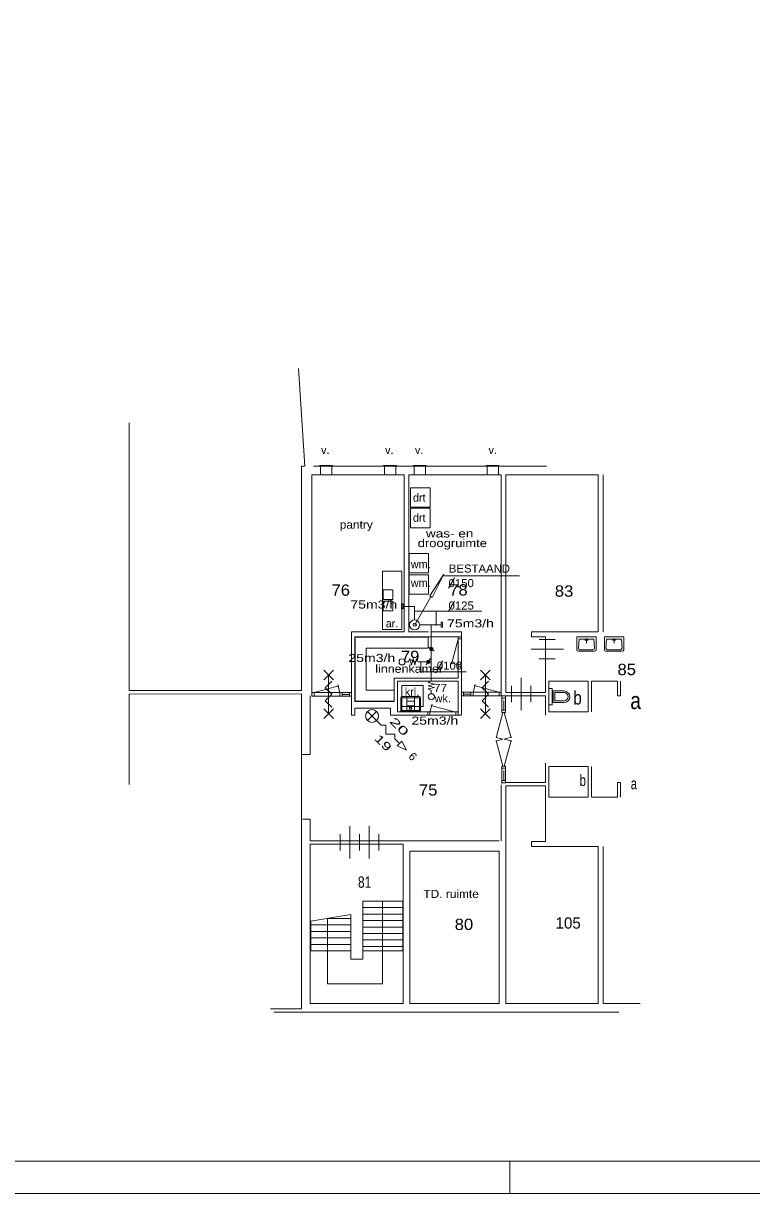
# Model space of a CAD drawing. Extents: x 295824 to 414724, y 24924 to 109024.
# Drawn here: x 336685 to 359197, y 24924 to 61087 of the extents above; entities that cross this region are included whole.
import ezdxf
from ezdxf.enums import TextEntityAlignment as Align

# ---------------------------------------------------------------- set-up
doc = ezdxf.new("R2010")
doc.units = 0
doc.header["$LTSCALE"] = 100
doc.linetypes.add('MEDIUM_DASHED', pattern=[4.5, 3, -1.5])
for name, color, linetype, lineweight in [('1', 7, 'Continuous', 13), ('24', 7, 'Continuous', 13), ('61', 7, 'Continuous', 13)]:
    doc.layers.add(name, color=color, linetype=linetype, lineweight=lineweight)

msp = doc.modelspace()

# ---------------------------------------------------------------- hatches: boundary and pattern name
at = {"layer": '24'}
for points in [[(349239.7, 41754, 1), (349348.3, 41754, 1)], [(349204.4, 41411.5, 1), (349204.4, 41302.9, 1)]]:
    msp.add_hatch(color=256, dxfattribs=at).paths.add_polyline_path(points)

# ---------------------------------------------------------------- linework, layer by layer
at = {"layer": '1'}
for p, q in [((348783.1, 42505.2), (349283.1, 43371.2)), ((351723.6, 24923.8), (351723.6, 25923.8)), ((304995.6, 24923.8), (414723.6, 24923.8))]:
    msp.add_line(p, q, dxfattribs=at)
msp.add_lwpolyline([(304995.6, 25923.8), (413723.6, 25923.8), (413723.6, 108023.8), (304995.6, 108023.8)], dxfattribs=at)
msp.add_lwpolyline([(349683.1, 44064.2), (349319.1, 43350.2), (349247.1, 43392.2)], close=True, dxfattribs=at)
msp.add_circle((348783.1, 42504.9), 50, dxfattribs=at)
at = {"layer": '24'}
for p, q in [((349658.4, 44010.8), (352019.2, 44010.8)), ((350014.3, 43957.8), (349830, 43638.5)), ((348777.7, 43070.2), (348421.8, 43070.2)), ((348777.7, 42653), (348777.7, 43070.2)), ((350014.3, 43234), (349830, 42914.7)), ((348796.5, 42922.2), (350856.3, 42922.2)), ((349441.2, 42481.6), (349441.2, 42922.2)), ((348931.2, 42499.4), (349593.8, 42499.4)), ((349294, 40818.7), (349294, 42499.4)), ((349385.6, 41683.2), (349194.1, 41824.9)), ((348935.3, 41357.2), (349294, 41357.2)), ((349133.6, 41265.6), (349275.3, 41457.2)), ((349652.7, 41393.1), (349468.3, 41073.8))]:
    msp.add_line(p, q, dxfattribs=at)
for points in [[(348421.8, 43153.6), (348378.3, 43153.6), (348378.3, 42991.3), (348421.8, 42991.3)], [(349643.8, 42586.9), (349600.3, 42586.9), (349600.3, 42424.6), (349643.8, 42424.6)]]:
    msp.add_lwpolyline(points, close=True, dxfattribs=at)
for points in [[(348485.3, 41357.2), (348585.3, 41357.2), (348635.3, 41457.2), (348685.3, 41257.2), (348735.3, 41457.2), (348785.3, 41257.2), (348835.3, 41457.2), (348885.3, 41357.2), (348935.3, 41357.2)], [(348969.4, 41364.5), (348969.4, 41049.8), (350368.9, 41049.8)], [(349294, 40368.7), (349294, 40468.7), (349194, 40518.7), (349394, 40568.7), (349194, 40618.7), (349394, 40668.7), (349194, 40718.7), (349294, 40768.7), (349294, 40818.7)]]:
    msp.add_lwpolyline(points, dxfattribs=at)
for centre, radius in [((348777.7, 42499.4), 153.6), ((349294, 41754), 54.3), ((348393.6, 41357.2), 95), ((349204.4, 41357.2), 54.3), ((349294, 40277), 95)]:
    msp.add_circle(centre, radius, dxfattribs=at)
at = {"layer": '61'}
for p, q in [((345654, 47402), (352855.2, 47402)), ((346235.9, 47420), (345842.7, 47420)), ((345842.7, 47420), (345842.7, 47402.5)), ((346235.9, 47402.5), (345842.7, 47402.5)), ((345866.7, 47402.5), (345866.7, 47131.5)), ((346216.7, 47400.3), (346216.7, 47131.5)), ((346235.9, 47420), (346235.9, 47402.5)), ((348214.2, 47420), (347821, 47420)), ((347821, 47420), (347821, 47402.5)), ((348214.2, 47402.5), (347821, 47402.5)), ((347845, 47402.5), (347845, 47131.5)), ((348195, 47400.3), (348195, 47131.5)), ((348214.2, 47420), (348214.2, 47402.5)), ((349136.6, 47420), (348743.4, 47420)), ((348743.4, 47420), (348743.4, 47402.5)), ((349136.6, 47402.5), (348743.4, 47402.5)), ((348767.4, 47402.5), (348767.4, 47131.5)), ((349117.4, 47400.3), (349117.4, 47131.5)), ((349136.6, 47420), (349136.6, 47402.5)), ((351387.8, 47420), (350994.5, 47420)), ((350994.5, 47420), (350994.5, 47402.5)), ((351387.8, 47402.5), (350994.5, 47402.5)), ((351018.6, 47402.5), (351018.6, 47131.5)), ((351368.6, 47400.3), (351368.6, 47131.5)), ((351387.8, 47420), (351387.8, 47402.5)), ((345604, 40407), (345604, 47132)), ((351458.4, 47132), (348604, 47132)), ((349127.9, 47131.5), (348604, 47131.5)), ((351379, 47131.5), (350985.8, 47131.5)), ((351458.4, 40407), (351458.4, 47132)), ((354604, 47132), (354604, 42282)), ((348379.2, 42357.2), (347782.1, 42357.2)), ((346929, 42132), (350228.6, 42132)), ((346929, 40127), (346929, 42132)), ((349304, 42282), (350227.6, 42282)), ((350127.9, 42061.7), (349921, 41289.5)), ((350127.6, 41198.3), (350127.6, 42132.3)), ((350227.6, 42132.3), (350127.6, 42132.3)), ((350227.7, 42065.3), (350127.6, 42065.3)), ((350227.6, 42282), (350227.6, 41198.3)), ((353129, 42049.1), (352629, 42049.1)), ((353862.1, 42057), (353841.1, 41782)), ((353866.1, 42057), (354316.1, 42057)), ((354041.1, 42032), (354141.1, 42032)), ((354041.1, 42032), (354141.1, 42032)), ((354091.1, 42082), (354091.1, 41932)), ((354091.1, 42082), (354091.1, 41957)), ((354320.1, 42057), (354341.1, 41782)), ((354715.2, 42057), (354694.2, 41782)), ((354719.2, 42057), (355169.2, 42057)), ((354894.2, 42032), (354994.2, 42032)), ((354894.2, 42032), (354994.2, 42032)), ((354944.2, 42082), (354944.2, 41932)), ((354944.2, 42082), (354944.2, 41957)), ((355173.2, 42057), (355194.2, 41782)), ((353379, 41749.1), (352379, 41749.1)), ((354341.1, 41682), (353841.1, 41682)), ((353891.1, 41732), (354291.1, 41732)), ((355194.2, 41682), (354694.2, 41682)), ((354744.2, 41732), (355144.2, 41732)), ((350127.9, 41264.3), (349900.5, 41325.2)), ((350227.5, 41265.3), (350128.1, 41265.3)), ((353129, 41449.1), (352629, 41449.1)), ((346268.2, 41104.8), (345968.2, 40804.8)), ((345968.2, 41104.8), (346268.2, 40804.8)), ((346118.2, 39754.8), (346118.2, 40954.8)), ((350227.6, 41198.3), (350127.6, 41198.3)), ((350229, 41195.8), (350229, 40407)), ((351117.8, 41104.8), (350817.8, 40804.8)), ((350817.8, 41104.8), (351117.8, 40804.8)), ((350967.8, 39754.8), (350967.8, 40954.8)), ((345672.8, 40410), (346440.1, 40615.6)), ((346467.4, 40407.8), (346402.3, 40650.5)), ((348386, 39971.8), (348386, 40621.8)), ((348390.3, 40621.6), (349040.3, 40621.6)), ((349038.6, 39971.8), (349038.6, 40621.8)), ((350590.8, 40413.8), (350655.9, 40656.5)), ((351385.4, 40416), (350618.1, 40621.6)), ((351769.9, 40611.2), (351769.9, 40111.2)), ((352069.9, 40861.2), (352069.9, 39861.2)), ((352369.9, 40611.2), (352369.9, 40111.2)), ((354249, 39807), (354249, 40757)), ((345670.2, 40299.8), (345670.2, 40409.8)), ((346470.2, 40299.8), (346470.2, 40409.8)), ((346537.2, 40299.8), (346537.2, 40409.8)), ((346538, 40350.6), (346762.7, 40350.6)), ((346762.7, 40299.8), (346762.7, 40409.8)), ((346829, 39707), (346829, 40307)), ((348350.6, 40246), (348350.6, 39831)), ((348925.6, 40281), (348385.6, 40281)), ((348385.6, 39871), (348385.6, 40231)), ((348400.6, 40246), (348910.6, 40246)), ((348535.6, 39856), (348535.6, 40281)), ((348775.6, 39856), (348775.6, 40281)), ((348925.6, 40231), (348925.6, 39871)), ((348960.6, 39831), (348960.6, 40246)), ((350229, 40307), (350229, 39707)), ((350295.5, 40305.8), (350295.5, 40415.8)), ((350520.2, 40356.6), (350295.5, 40356.6)), ((350521, 40305.8), (350521, 40415.8)), ((350588, 40305.8), (350588, 40415.8)), ((351388, 40305.8), (351388, 40415.8)), ((351588.8, 40305.3), (351454.6, 40305.3)), ((351472.8, 40305.3), (351472.8, 39795)), ((351472.8, 40303.7), (351586.7, 40303.7)), ((351473.6, 40236.7), (351587.6, 40236.7)), ((351588.9, 40307), (351588.9, 39795)), ((353399, 40456.1), (353029, 40456.1)), ((353059, 40456.1), (353059, 40096.1)), ((353119, 40156.1), (353119, 40406.1)), ((353119, 40406.1), (353409, 40406.1)), ((353119, 40156.1), (353399, 40156.1)), ((346268.2, 39904.8), (345968.2, 39604.8)), ((345968.2, 39904.8), (346268.2, 39604.8)), ((348029, 39927), (346929, 39927)), ((346929, 39707), (346929, 39927)), ((347604.9, 39825.5), (347322.1, 39542.7)), ((348029, 39707), (348029, 39927)), ((348950.6, 39856), (348360.6, 39856)), ((348360.6, 39821), (348950.6, 39821)), ((348390.3, 39972.8), (349040.3, 39972.8)), ((348775.6, 40139.3), (348535.6, 40139.3)), ((348775.6, 39997.6), (348535.6, 39997.6)), ((349185, 39707), (349185, 39806.3)), ((349252, 39710.3), (349252, 39806.3)), ((349254.8, 39804.3), (349319.9, 40047.1)), ((350049.4, 39806.5), (349282.1, 40012.1)), ((350052, 39707), (350052, 39806.3)), ((351117.8, 39904.8), (350817.8, 39604.8)), ((350817.8, 39904.8), (351117.8, 39604.8)), ((351509.7, 39794.9), (351298.2, 39005.6)), ((351472.8, 39795), (351588.9, 39795)), ((351473.6, 39862), (351587.6, 39862)), ((351762.9, 39007.8), (351552.1, 39794.2)), ((353399, 40096.1), (353029, 40096.1)), ((346929, 39707), (346829, 39707)), ((350229, 39707), (348029, 39707)), ((351288.6, 38904.6), (351510, 38963.9)), ((351296.8, 39022.7), (351509.4, 38965.8)), ((351509.8, 38134.8), (351297.9, 38925.9)), ((351551.8, 38963.8), (351780.7, 38902.5)), ((351763, 38921.9), (351552, 38134.6)), ((351552.2, 38966.8), (351774.1, 39026.3)), ((351472.8, 38135), (351588.9, 38135)), ((351472.8, 38135), (351472.8, 37621)), ((351473.6, 38068), (351587.6, 38068)), ((351588.9, 38135), (351588.9, 37621)), ((354249, 38127.6), (354249, 37177.6)), ((351452.3, 37621.1), (351602.3, 37621.1)), ((351472.8, 37621), (351586.7, 37621)), ((351473.6, 37688), (351586.7, 37688)), ((351452.9, 35827.6), (351452.9, 37558.2)), ((346777.4, 36277.6), (346777.4, 35277.6)), ((347377.4, 36277.6), (347377.4, 35277.6)), ((345554, 35827.6), (351394, 35827.6)), ((346477.4, 36027.6), (346477.4, 35527.6)), ((347077.4, 36027.6), (347077.4, 35527.6)), ((347677.4, 36027.6), (347677.4, 35527.6)), ((354604, 30802.6), (354604, 35652.6)), ((348415.1, 33961.9), (347175.2, 33961.9)), ((348415.1, 33761.9), (347175.2, 33761.9)), ((346811.5, 33549.5), (345571.7, 33338.3)), ((345571.7, 33338.3), (345571.7, 32425.5)), ((346083.6, 33425.5), (346811.5, 33425.5)), ((348415.1, 33561.9), (347175.2, 33561.9)), ((348415.1, 33361.9), (347175.2, 33361.9)), ((345571.7, 33225.5), (346811.5, 33225.5)), ((345571.7, 33025.5), (346811.5, 33025.5)), ((348415.1, 33161.9), (347175.2, 33161.9)), ((348415.1, 32961.9), (347175.2, 32961.9)), ((345571.7, 32825.5), (346811.5, 32825.5)), ((345571.7, 32625.5), (346811.5, 32625.5)), ((348415.1, 32761.9), (347175.2, 32761.9)), ((348415.1, 32561.9), (347175.2, 32561.9)), ((345571.7, 32425.5), (346811.5, 32425.5)), ((346811.5, 32425.5), (346811.5, 32167.6)), ((347175.2, 32425.5), (347175.2, 32167.6)), ((347175.2, 32167.6), (346811.5, 32167.6)), ((355752.4, 30802.6), (354604, 30802.6)), ((355092.3, 30532.6), (344422.7, 30532.6))]:
    msp.add_line(p, q, dxfattribs=at)
at = {"layer": '61', "linetype": 'MEDIUM_DASHED'}
for p, q in [((351533, 39863.7), (351533, 40235.2)), ((351533, 37695.3), (351533, 38066.9))]:
    msp.add_line(p, q, dxfattribs=at)
at = {"layer": '61'}
for points in [[(339953.7, 48744.2), (339953.7, 40468.1), (345284, 40468.1), (345284, 47402), (345383.4, 47402), (345188, 50426.2)], [(345604, 47132), (348454, 47132), (348454, 42282), (346829, 42282), (346829, 40407)], [(349204, 42282), (348604, 42282), (348604, 47132)], [(347782.1, 42357.2), (347782.1, 44157.2), (348382.1, 44157.2), (348382.1, 42363.8)], [(353791.1, 41732), (353791.1, 42132), (354391.1, 42132), (354391.1, 41732)], [(354644.2, 41732), (354644.2, 42132), (355244.2, 42132), (355244.2, 41732)], [(350129, 41200.2), (350129, 40857), (348149, 40857), (348149, 40127), (346929, 40127)], [(346218.2, 39954.8), (346018.2, 40154.8), (346218.2, 40354.8), (346018.2, 40554.8), (346218.2, 40754.8)], [(348249, 40757), (350129, 40757), (350129, 39707)], [(350129, 39807), (348249, 39807), (348249, 40757)], [(351067.8, 39954.8), (350867.8, 40154.8), (351067.8, 40354.8), (350867.8, 40554.8), (351067.8, 40754.8)], [(354249, 40757), (355049, 40757), (355049, 40307), (355149, 40307), (355149, 40757)], [(344322.7, 30632.6), (345284, 30632.6), (345284, 40368.1), (339953.7, 40360.1), (339953.7, 37568.1)], [(345554, 40307), (345554, 38497), (345283.5, 38497)], [(352829, 39707), (352829, 40307), (351588.9, 40307)], [(347322.1, 39825.5), (347746.4, 39401.2), (347887.8, 39401.2), (347887.8, 39118.4), (348170.6, 39118.4), (348170.6, 38977), (348312, 38835.5)], [(351604, 37627.6), (352829, 37627.6), (352829, 38227.6)], [(354249, 37177.6), (355049, 37177.6), (355049, 37627.6), (355149, 37627.6), (355149, 37177.6)], [(345309, 36497), (345554, 36497), (345554, 35827.6)], [(347786.9, 33961.9), (347786.9, 31401.2), (346084.1, 31401.2), (346084.1, 33425.6)], [(345571.7, 32425.5), (346811.5, 32425.5), (346811.5, 33549.5)]]:
    msp.add_lwpolyline(points, dxfattribs=at)
for points in [[(351604, 47132), (354454, 47132), (354454, 42282), (352394, 42282), (352394, 42132), (352829, 42132), (352829, 40407), (351604, 40407)], [(349255.2, 46137.5), (348655.2, 46137.5), (348655.2, 46737.5), (349255.2, 46737.5)], [(349255.2, 45503), (348655.2, 45503), (348655.2, 46103), (349255.2, 46103)], [(349210.7, 44110.1), (348610.7, 44110.1), (348610.7, 44710.1), (349210.7, 44710.1)], [(349210.7, 43448), (348610.7, 43448), (348610.7, 44048), (349210.7, 44048)], [(347807.1, 43282.2), (347807.1, 43582.2), (348107.1, 43582.2), (348107.1, 43282.2)], [(347807.1, 42931.8), (347807.1, 43231.8), (348107.1, 43231.8), (348107.1, 42931.8)], [(349197.7, 42122.7), (349197.7, 41778.1), (347286.1, 41778.1), (347286.1, 40477), (348144.4, 40477), (348144.4, 40137.8), (346944.4, 40137.8), (346944.4, 42122.7)], [(352929, 40757), (354149, 40757), (354149, 39807), (352929, 39807)], [(353029, 40531.1), (352929, 40531.1), (352929, 40031.1), (353029, 40031.1)], [(352929, 40531.1), (353029, 40531.1), (353029, 40031.1), (352929, 40031.1)], [(353029, 40531.1), (352929, 40531.1), (352929, 40031.1), (353029, 40031.1)], [(345604.3, 40300.1), (345604.3, 40410.5), (346828.6, 40410.5), (346828.6, 40300.1)], [(351453.9, 40306.2), (351453.9, 40416.5), (350229.6, 40416.5), (350229.6, 40306.2)], [(348241.3, 38764.8), (348382.8, 38906.2), (348524.2, 38623.4)], [(352929, 37177.6), (354149, 37177.6), (354149, 38127.6), (352929, 38127.6)], [(351604, 30802.6), (354454, 30802.6), (354454, 35652.6), (352394, 35652.6), (352394, 35802.6), (352829, 35802.6), (352829, 37527.6), (351604, 37527.6)], [(345554, 35727.6), (348424, 35727.6), (348424, 30802.6), (345554, 30802.6)], [(348634, 35507.6), (351394, 35507.6), (351394, 30802.6), (348634, 30802.6)], [(347175.2, 32425.5), (348415.1, 32425.5), (348415.1, 33961.9), (347175.2, 33961.9)]]:
    msp.add_lwpolyline(points, close=True, dxfattribs=at)
for centre, radius in [((347463.5, 39684.1), 200), ((348655.6, 39921), 40), ((348655.6, 39921), 30)]:
    msp.add_circle(centre, radius, dxfattribs=at)
for centre, radius, start, end in [((353841.1, 41732), 50, 180, 270), ((353891.1, 41782), 50, 180, 270), ((354291.1, 41782), 50, 270, 0), ((354341.1, 41732), 50, 270, 0), ((354694.2, 41732), 50, 180, 270), ((354744.2, 41782), 50, 180, 270), ((355144.2, 41782), 50, 270, 0), ((355194.2, 41732), 50, 270, 0), ((348385.6, 40246), 35, 90, 180), ((348400.6, 40231), 15, 90, 180), ((348910.6, 40231), 15, 0, 90), ((348925.6, 40246), 35, 0, 90), ((353399, 40276.1), 180, 270, 90), ((353399, 40281.1), 125, 270, 90), ((348360.6, 39846), 10, 90, 180), ((348360.6, 39831), 10, 180, 270), ((348400.6, 39871), 15, 180, 270), ((348910.6, 39871), 15, 270, 0), ((348950.6, 39846), 10, 0, 90), ((348950.6, 39831), 10, 270, 0)]:
    msp.add_arc(centre, radius, start, end, dxfattribs=at)

# ---------------------------------------------------------------- texts
at = {"layer": '24'}
for s, width, p in [('BESTAAND', 1.05, (349837.1, 44114.8)), ('0150', 1.05, (349828.2, 43664.8)), ('75m3/h', 1.3, (346793.6, 43004)), ('0125', 1.05, (349828.2, 42972.5)), ('75m3/h', 1.3, (349781, 42421.8)), ('25m3/h', 1.3, (346730.7, 41351.8)), ('0100', 1.05, (349466.6, 41115.8)), ('25m3/h', 1.3, (348680.4, 39416.5))]:
    msp.add_text(s, height=250, dxfattribs=dict(at, width=width)).set_placement(p)
at = {"layer": '61'}
for s, height, p in [('v.', 250, (345887.9, 47778.5)), ('v.', 250, (347866.1, 47778.5)), ('v.', 250, (348788.6, 47778.5)), ('v.', 250, (351063.6, 47778.5)), ('drt', 250, (348727.4, 46306.5)), ('drt', 250, (348727.4, 45685.8)), ('wm.', 250, (348660.7, 44252)), ('wm.', 250, (348660.7, 43672.7)), ('ar.', 250, (347886.1, 42420.8)), ('krl.', 250, (348476, 40306.2)), ('wk.', 250, (349399, 40104.2)), ('105', 350, (353135.9, 33111.3))]:
    msp.add_text(s, height=height, dxfattribs=at).set_placement(p)
for s, height, width, p in [('pantry', 250, 1.1, (346463.5, 45473.7)), ('was- en ', 250, 1.25, (349130.9, 45200.5)), ('droogruimte', 250, 1.2, (348875.3, 44902.5)), ('78', 350, 1.1, (349847.7, 43407.1)), ('76', 350, 1.1, (346209.8, 43399.6)), ('83', 350, 1.1, (353113.5, 43369.9)), ('79', 350, 1.1, (348353.9, 41351.2)), ('linnenkamer', 250, 1.15, (347563.9, 41019)), ('85', 350, 1.1, (355050.5, 40945.9)), ('77', 250, 1.1, (349373.2, 40424.6)), ('b', 350, 0.75, (353880.7, 37520.6)), ('a', 350, 0.75, (355459, 37420.1)), ('75', 350, 1.1, (348912.4, 37222.7)), ('81', 350, 0.8, (347026.7, 34374.5)), ('TD. ruimte', 250, 1.1, (349048.6, 34061.2)), ('80', 350, 1.1, (350017.5, 33070.4))]:
    msp.add_text(s, height=height, dxfattribs=dict(at, width=width)).set_placement(p)
at = {"layer": '61', "width": 0.85}
for s, height, p in [('b', 420, (353814.6, 40036.8)), ('a', 525, (355611.8, 39897.3))]:
    msp.add_text(s, height=height, dxfattribs=at).set_placement(p, align=Align.CENTER)
at = {"layer": '61'}
for s, width, p in [('20', 1.75, (347986.1, 39498.8)), ('19', 1.55, (347513.8, 38970.4))]:
    msp.add_text(s, height=250, rotation=315, dxfattribs=dict(at, width=width)).set_placement(p)
msp.add_text('6', height=250, rotation=315, dxfattribs=at).set_placement((348570, 38408.9))

doc.saveas('drawing.dxf')
